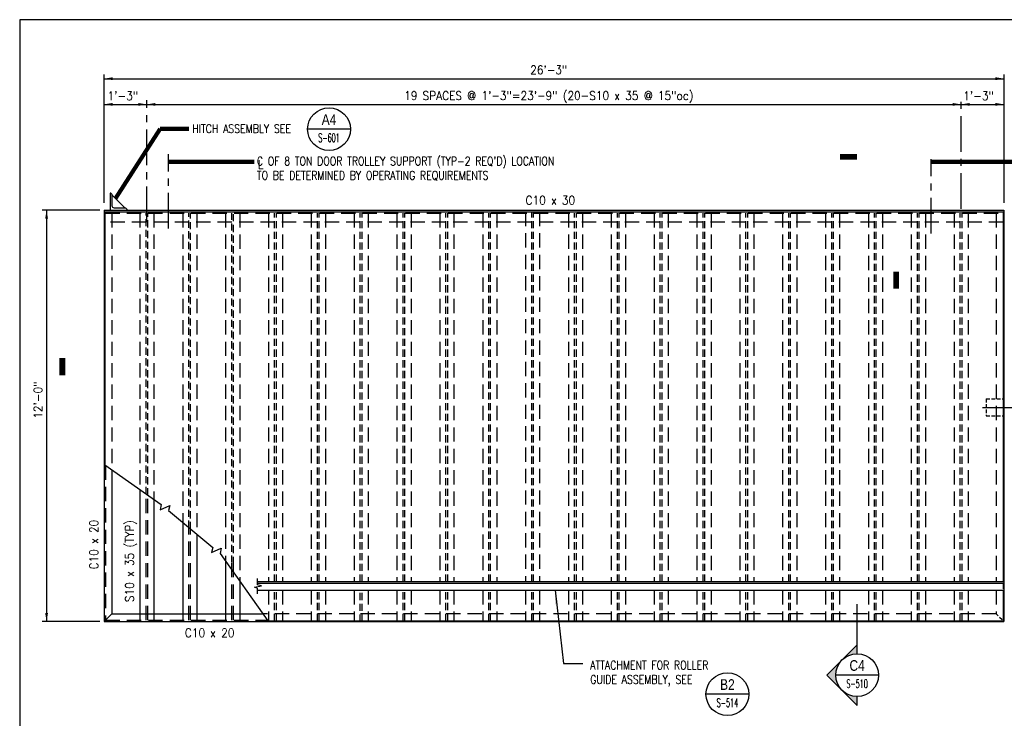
# Model space of a CAD drawing. Header units: inches. Extents: x -9715 to 32893, y -15613 to -1138.
# Tile 346 of 380: x 12153 to 12498, y -5613 to -5368. Entities that reach past the tile are written whole.
import ezdxf
from ezdxf.enums import TextEntityAlignment as Align

# ---------------------------------------------------------------- set-up
doc = ezdxf.new("R2010")
doc.units = ezdxf.units.IN
doc.header["$MEASUREMENT"] = 0
for name, pattern in [('CENTER', [2, 1.25, -0.25, 0.25, -0.25]), ('DASHED', [0.75, 0.5, -0.25]), ('HIDDEN', [0.375, 0.25, -0.125])]:
    doc.linetypes.add(name, pattern=pattern)
doc.layers.get('0').update_dxf_attribs({"color": 252})
doc.layers.get('DEFPOINTS').update_dxf_attribs({"color": 11})
for name, color, linetype in [('A-Sect-Iden', 2, 'Continuous'), ('S-ANNO-DIMS', 2, 'Continuous'), ('S-ANNO-SYMB', 2, 'Continuous'), ('S-ANNO-TEXT', 2, 'Continuous'), ('S2', 7, 'Continuous'), ('S5', 1, 'Continuous'), ('S7', 2, 'Continuous')]:
    doc.layers.add(name, color=color, linetype=linetype)
doc.styles.add('125', font='romans.shx', dxfattribs={"width": 0.8, "height": 2})
doc.styles.add('DIM', font='ROMANS.shx', dxfattribs={"width": 0.8})
doc.styles.add('ROMANS', font='ROMANS.shx', dxfattribs={"width": 0.8})
doc.styles.get("Standard").update_dxf_attribs({"font": 'romans.shx', "width": 0.8})
doc.styles.add('TITTEXTL', font='swiss.ttf', dxfattribs={"width": 0.8})
doc.dimstyles.get("Standard").update_dxf_attribs({"dimtxt": 0.18, "dimasz": 0.18, "dimexe": 0.18, "dimexo": 0.0625, "dimgap": 0.09, "dimtad": 0, "dimtih": 1, "dimtoh": 1, "dimdec": 4, "dimzin": 0, "dimdsep": 46, "dimtxsty": 'Standard', "dimcen": 0.09, "dimadec": 0, "dimazin": 0, "dimtfac": 1, "dimtdec": 4, "dimtofl": 0, "dimtmove": 0, "dimatfit": 3, "dimfxl": 1, "dimtolj": 1, "dimtzin": 0, "dimarcsym": 0})

# ---------------------------------------------------------------- blocks, each defined once
blk = doc.blocks.new('Anno_Section_A2')
at = {"color": 0, "linetype": 'ByBlock', "lineweight": -2}
blk.add_line((2.5, 0), (-2.5, 0), dxfattribs=at)
blk.add_circle((0, 0), 2.5, dxfattribs=at)
at = {"color": 0, "linetype": 'ByBlock', "lineweight": -2, "style": 'ROMANS', "width": 0.8}
blk.add_attdef('NUMBER', text='', height=1, dxfattribs=at).set_placement((0, 0.5), align=Align.CENTER)
blk.add_attdef('SHEET', text='', height=0.75, dxfattribs=at).set_placement((0, -0.5), align=Align.TOP_CENTER)
blk = doc.blocks.new('Anno_Arrow_A2')
at = {"linetype": 'ByBlock', "lineweight": -2}
h = blk.add_hatch(color=0, dxfattribs=at)
h.paths.add_polyline_path([(-1.77, 1.77), (-3.54, 0), (-2.5, 0, -0.198912)])
h.paths.add_polyline_path([(0, 3.54), (-1.77, 1.77, -0.414214), (1.77, 1.77)])
h.paths.add_polyline_path([(2.37, 1.16), (2.25, 1.1, -0.114349), (2.5, 0), (3.54, 0)])
h.paths.add_polyline_path([(1.77, 1.77, -0.082683), (2.25, 1.1), (2.37, 1.16)])
at = {"color": 0, "linetype": 'ByBlock', "lineweight": -2}
blk.add_lwpolyline([(-2.5, 0), (-3.54, 0), (0, 3.54), (3.54, 0), (2.5, 0)], dxfattribs=at)

msp = doc.modelspace()

# ---------------------------------------------------------------- linework, layer by layer
at = {"layer": 'A-Sect-Iden'}
msp.add_line((12446.55599, -5587.20167), (12446.55599, -5572.95473), dxfattribs=at)
for points in [[(12440.55599, -5416.27868, 2, 2, 0), (12446.55599, -5416.27868, 0, 0, 0), (12446.55599, -5435.04889, 0, 0, 0)], [(12460.26584, -5462.51773, 2, 2, 0), (12460.26584, -5456.51773, 0, 0, 0), (12479.03606, -5456.51773, 0, 0, 0)], [(12168.35274, -5492.79443, 2, 2, 0), (12168.35274, -5486.79443, 0, 0, 0), (12187.12295, -5486.79443, 0, 0, 0)]]:
    msp.add_lwpolyline(points, format="xyseb", dxfattribs=at)
at = {"layer": 'DEFPOINTS'}
msp.add_lwpolyline([(12153.42982, -5831.71019), (12844.40346, -5831.71019), (12844.40346, -5368.30602), (12153.42982, -5368.30602)], close=True, dxfattribs=at)
at = {"layer": 'S2', "color": 2}
for p, q in [((12185.82873, -5429.79889), (12190.32874, -5434.29889)), ((12183.22086, -5436.04889), (12182.96419, -5436.04889)), ((12236.59543, -5563.96393), (12236.59543, -5566.23114)), ((12235.56527, -5567.00277), (12238.12155, -5566.58053)), ((12236.59543, -5567.3923), (12235.56527, -5567.00277)), ((12238.12155, -5566.58053), (12236.59543, -5566.23114)), ((12236.59543, -5567.3923), (12236.59543, -5569.36565)), ((12185.70378, -5576.30989), (12182.96419, -5579.04889))]:
    msp.add_line(p, q, dxfattribs=at)
at = {"layer": 'S2', "color": 2, "linetype": 'Continuous'}
for p, q in [((12182.96419, -5435.04889), (12497.96419, -5435.04889)), ((12182.96419, -5435.04889), (12182.96419, -5579.04889)), ((12497.96419, -5435.04889), (12497.96419, -5579.04889)), ((12183.22086, -5435.61139), (12183.22086, -5524.18367)), ((12183.22086, -5435.61139), (12497.71419, -5435.61139)), ((12497.71419, -5435.61139), (12497.71419, -5565.04889)), ((12185.70378, -5525.93218), (12185.70378, -5576.30989)), ((12195.49219, -5532.82864), (12195.49219, -5576.30989)), ((12200.43619, -5536.31196), (12200.43619, -5576.30989)), ((12210.49219, -5544.34439), (12210.49219, -5576.30989)), ((12215.43619, -5548.45107), (12215.43619, -5576.30989)), ((12225.49219, -5557.92909), (12225.49219, -5576.30989)), ((12230.43619, -5564.89283), (12230.43619, -5576.30989)), ((12236.59543, -5565.04889), (12497.96419, -5565.04889)), ((12236.59543, -5565.54889), (12497.96419, -5565.54889)), ((12236.59543, -5568.04889), (12497.96419, -5568.04889)), ((12497.71419, -5568.04889), (12497.71419, -5578.79889)), ((12185.70378, -5576.30989), (12238.54189, -5576.30989)), ((12182.96419, -5579.04889), (12497.96419, -5579.04889)), ((12240.30899, -5578.79889), (12497.71419, -5578.79889)), ((12497.70317, -5578.78787), (12497.96419, -5579.04889))]:
    msp.add_line(p, q, dxfattribs=at)
at = {"layer": 'S2', "color": 1, "linetype": 'DASHED', "ltscale": 10}
for p, q in [((12183.45051, -5436.04889), (12497.96419, -5436.04889)), ((12185.70378, -5436.04889), (12185.70378, -5525.93218)), ((12195.49219, -5436.04889), (12195.49219, -5532.82864)), ((12200.43619, -5436.04889), (12200.43619, -5536.31196)), ((12210.49219, -5436.04889), (12210.49219, -5544.34439)), ((12215.43619, -5436.04889), (12215.43619, -5548.45107)), ((12225.49219, -5436.04889), (12225.49219, -5557.92909)), ((12230.43619, -5436.04889), (12230.43619, -5564.89283)), ((12240.49219, -5436.04889), (12240.49219, -5565.04889)), ((12245.43619, -5436.04889), (12245.43619, -5565.04889)), ((12255.49219, -5436.04889), (12255.49219, -5565.04889)), ((12260.43619, -5436.04889), (12260.43619, -5565.04889)), ((12270.49219, -5436.04889), (12270.49219, -5565.04889)), ((12275.43619, -5436.04889), (12275.43619, -5565.04889)), ((12285.49219, -5436.04889), (12285.49219, -5565.04889)), ((12290.43619, -5436.04889), (12290.43619, -5565.04889)), ((12300.49219, -5436.04889), (12300.49219, -5565.04889)), ((12305.43619, -5436.04889), (12305.43619, -5565.04889)), ((12315.49219, -5436.04889), (12315.49219, -5565.04889)), ((12320.43619, -5436.04889), (12320.43619, -5565.04889)), ((12330.49219, -5435.61139), (12330.49219, -5565.04889)), ((12335.43619, -5435.61139), (12335.43619, -5565.04889)), ((12345.49219, -5436.04889), (12345.49219, -5565.04889)), ((12350.43619, -5436.04889), (12350.43619, -5565.04889)), ((12360.49219, -5436.04889), (12360.49219, -5565.04889)), ((12365.43619, -5436.04889), (12365.43619, -5565.04889)), ((12375.49219, -5436.04889), (12375.49219, -5565.04889)), ((12380.43619, -5436.04889), (12380.43619, -5565.04889)), ((12390.49219, -5436.04889), (12390.49219, -5565.04889)), ((12395.43619, -5436.04889), (12395.43619, -5565.04889)), ((12405.49219, -5436.04889), (12405.49219, -5565.04889)), ((12410.43619, -5436.04889), (12410.43619, -5565.04889)), ((12420.49219, -5436.04889), (12420.49219, -5565.04889)), ((12425.43619, -5436.04889), (12425.43619, -5565.04889)), ((12435.49219, -5436.04889), (12435.49219, -5565.04889)), ((12440.43619, -5436.04889), (12440.43619, -5565.04889)), ((12450.49219, -5436.04889), (12450.49219, -5565.04889)), ((12455.43619, -5436.04889), (12455.43619, -5565.04889)), ((12465.49219, -5436.04889), (12465.49219, -5565.04889)), ((12470.43619, -5436.04889), (12470.43619, -5565.04889)), ((12480.49219, -5436.04889), (12480.49219, -5565.04889)), ((12485.43619, -5436.04889), (12485.43619, -5565.04889)), ((12495.22519, -5436.04889), (12495.22519, -5565.04889)), ((12497.71419, -5439.23639), (12183.22086, -5439.23639)), ((12183.46419, -5524.38579), (12183.46419, -5578.54889)), ((12197.65169, -5578.54889), (12197.65169, -5533.67857)), ((12198.27669, -5578.54889), (12198.27669, -5534.19772)), ((12212.65169, -5578.54889), (12212.65169, -5546.13816)), ((12213.27669, -5578.54889), (12213.27669, -5546.6573)), ((12227.65169, -5578.54889), (12227.65169, -5558.59774)), ((12228.27669, -5578.54889), (12228.27669, -5559.11689)), ((12240.49219, -5568.04889), (12240.49219, -5576.30989)), ((12245.43619, -5568.04889), (12245.43619, -5576.30989)), ((12255.49219, -5568.04889), (12255.49219, -5576.30989)), ((12260.43619, -5568.04889), (12260.43619, -5576.30989)), ((12270.49219, -5568.04889), (12270.49219, -5576.30989)), ((12275.43619, -5568.04889), (12275.43619, -5576.30989)), ((12285.49219, -5568.04889), (12285.49219, -5576.30989)), ((12290.43619, -5568.04889), (12290.43619, -5576.30989)), ((12300.49219, -5568.04889), (12300.49219, -5576.30989)), ((12305.43619, -5568.04889), (12305.43619, -5576.30989)), ((12315.49219, -5568.04889), (12315.49219, -5576.30989)), ((12320.43619, -5568.04889), (12320.43619, -5576.30989)), ((12330.49219, -5568.04889), (12330.49219, -5578.79889)), ((12335.43619, -5568.04889), (12335.43619, -5578.79889)), ((12345.49219, -5568.04889), (12345.49219, -5576.30989)), ((12350.43619, -5568.04889), (12350.43619, -5576.30989)), ((12360.49219, -5568.04889), (12360.49219, -5576.30989)), ((12365.43619, -5568.04889), (12365.43619, -5576.30989)), ((12375.49219, -5568.04889), (12375.49219, -5576.30989)), ((12380.43619, -5568.04889), (12380.43619, -5576.30989)), ((12390.49219, -5568.04889), (12390.49219, -5576.30989)), ((12395.43619, -5568.04889), (12395.43619, -5576.30989)), ((12405.49219, -5568.04889), (12405.49219, -5576.30989)), ((12410.43619, -5568.04889), (12410.43619, -5576.30989)), ((12420.49219, -5568.04889), (12420.49219, -5576.30989)), ((12425.43619, -5568.04889), (12425.43619, -5576.30989)), ((12435.49219, -5568.04889), (12435.49219, -5576.30989)), ((12440.43619, -5568.04889), (12440.43619, -5576.30989)), ((12450.49219, -5568.04889), (12450.49219, -5576.30989)), ((12455.43619, -5568.04889), (12455.43619, -5576.30989)), ((12465.49219, -5568.04889), (12465.49219, -5576.30989)), ((12470.43619, -5568.04889), (12470.43619, -5576.30989)), ((12480.49219, -5568.04889), (12480.49219, -5576.30989)), ((12485.43619, -5568.04889), (12485.43619, -5576.30989)), ((12495.22519, -5568.04889), (12495.22519, -5576.30989)), ((12195.49219, -5576.30989), (12195.49219, -5578.54889)), ((12200.43619, -5576.30989), (12200.43619, -5578.54889)), ((12210.49219, -5576.30989), (12210.49219, -5578.54889)), ((12215.43619, -5576.30989), (12215.43619, -5578.54889)), ((12225.49219, -5576.30989), (12225.49219, -5578.54889)), ((12230.43619, -5576.30989), (12230.43619, -5578.54889)), ((12495.22519, -5576.30989), (12238.54189, -5576.30989)), ((12240.49219, -5576.30989), (12240.49219, -5578.79889)), ((12245.43619, -5576.30989), (12245.43619, -5578.79889)), ((12255.49219, -5576.30989), (12255.49219, -5578.79889)), ((12260.43619, -5576.30989), (12260.43619, -5578.79889)), ((12270.49219, -5576.30989), (12270.49219, -5578.79889)), ((12275.43619, -5576.30989), (12275.43619, -5578.79889)), ((12285.49219, -5576.30989), (12285.49219, -5578.79889)), ((12290.43619, -5576.30989), (12290.43619, -5578.79889)), ((12300.49219, -5576.30989), (12300.49219, -5578.79889)), ((12305.43619, -5576.30989), (12305.43619, -5578.79889)), ((12315.49219, -5576.30989), (12315.49219, -5578.79889)), ((12320.43619, -5576.30989), (12320.43619, -5578.79889)), ((12330.49219, -5576.30989), (12330.49219, -5578.79889)), ((12335.43619, -5576.30989), (12335.43619, -5578.79889)), ((12345.49219, -5576.30989), (12345.49219, -5578.79889)), ((12350.43619, -5576.30989), (12350.43619, -5578.79889)), ((12360.49219, -5576.30989), (12360.49219, -5578.79889)), ((12365.43619, -5576.30989), (12365.43619, -5578.79889)), ((12375.49219, -5576.30989), (12375.49219, -5578.79889)), ((12380.43619, -5576.30989), (12380.43619, -5578.79889)), ((12390.49219, -5576.30989), (12390.49219, -5578.79889)), ((12395.43619, -5576.30989), (12395.43619, -5578.79889)), ((12405.49219, -5576.30989), (12405.49219, -5578.79889)), ((12410.43619, -5576.30989), (12410.43619, -5578.79889)), ((12420.49219, -5576.30989), (12420.49219, -5578.79889)), ((12425.43619, -5576.30989), (12425.43619, -5578.79889)), ((12435.49219, -5576.30989), (12435.49219, -5578.79889)), ((12440.43619, -5576.30989), (12440.43619, -5578.79889)), ((12450.49219, -5576.30989), (12450.49219, -5578.79889)), ((12455.43619, -5576.30989), (12455.43619, -5578.79889)), ((12465.49219, -5576.30989), (12465.49219, -5578.79889)), ((12470.43619, -5576.30989), (12470.43619, -5578.79889)), ((12480.49219, -5576.30989), (12480.49219, -5578.79889)), ((12485.43619, -5576.30989), (12485.43619, -5578.79889)), ((12183.46419, -5578.54889), (12240.00802, -5578.54889))]:
    msp.add_line(p, q, dxfattribs=at)
at = {"layer": 'S2', "color": 1, "linetype": 'HIDDEN', "ltscale": 10}
for p, q in [((12197.65169, -5534.35013), (12197.65169, -5436.04889)), ((12198.27669, -5534.79048), (12198.27669, -5436.04889)), ((12212.65169, -5546.13816), (12212.65169, -5436.04889)), ((12213.27669, -5546.6573), (12213.27669, -5436.04889)), ((12227.65169, -5558.38108), (12227.65169, -5436.04889)), ((12228.27669, -5558.90023), (12228.27669, -5436.04889)), ((12242.65169, -5565.04889), (12242.65169, -5436.04889)), ((12243.27669, -5565.04889), (12243.27669, -5436.04889)), ((12257.65169, -5565.04889), (12257.65169, -5436.04889)), ((12258.27669, -5565.04889), (12258.27669, -5436.04889)), ((12272.65169, -5565.04889), (12272.65169, -5436.04889)), ((12273.27669, -5565.04889), (12273.27669, -5436.04889)), ((12287.65169, -5565.04889), (12287.65169, -5436.04889)), ((12288.27669, -5565.04889), (12288.27669, -5436.04889)), ((12302.65169, -5565.04889), (12302.65169, -5436.04889)), ((12303.27669, -5565.04889), (12303.27669, -5436.04889)), ((12317.65169, -5565.04889), (12317.65169, -5436.04889)), ((12318.27669, -5565.04889), (12318.27669, -5436.04889)), ((12332.65169, -5565.04889), (12332.65169, -5435.61139)), ((12333.27669, -5565.04889), (12333.27669, -5435.61139)), ((12347.65169, -5565.04889), (12347.65169, -5436.04889)), ((12348.27669, -5565.04889), (12348.27669, -5436.04889)), ((12362.65169, -5565.04889), (12362.65169, -5436.04889)), ((12363.27669, -5565.04889), (12363.27669, -5436.04889)), ((12377.65169, -5565.04889), (12377.65169, -5436.04889)), ((12378.27669, -5565.04889), (12378.27669, -5436.04889)), ((12392.65169, -5565.04889), (12392.65169, -5436.04889)), ((12393.27669, -5565.04889), (12393.27669, -5436.04889)), ((12407.65169, -5565.04889), (12407.65169, -5436.04889)), ((12408.27669, -5565.04889), (12408.27669, -5436.04889)), ((12422.65169, -5565.04889), (12422.65169, -5436.04889)), ((12423.27669, -5565.04889), (12423.27669, -5436.04889)), ((12437.65169, -5565.04889), (12437.65169, -5436.04889)), ((12438.27669, -5565.04889), (12438.27669, -5436.04889)), ((12452.65169, -5565.04889), (12452.65169, -5436.04889)), ((12453.27669, -5565.04889), (12453.27669, -5436.04889)), ((12467.65169, -5565.04889), (12467.65169, -5436.04889)), ((12468.27669, -5565.04889), (12468.27669, -5436.04889)), ((12482.65169, -5565.04889), (12482.65169, -5436.04889)), ((12483.27669, -5565.04889), (12483.27669, -5436.04889)), ((12242.65169, -5578.79889), (12242.65169, -5568.04889)), ((12243.27669, -5578.79889), (12243.27669, -5568.04889)), ((12257.65169, -5578.79889), (12257.65169, -5568.04889)), ((12258.27669, -5578.79889), (12258.27669, -5568.04889)), ((12272.65169, -5579.04889), (12272.65169, -5568.04889)), ((12273.27669, -5579.04889), (12273.27669, -5568.04889)), ((12287.65169, -5578.79889), (12287.65169, -5568.04889)), ((12288.27669, -5578.79889), (12288.27669, -5568.04889)), ((12302.65169, -5578.79889), (12302.65169, -5568.04889)), ((12303.27669, -5578.79889), (12303.27669, -5568.04889)), ((12317.65169, -5578.79889), (12317.65169, -5568.04889)), ((12318.27669, -5578.79889), (12318.27669, -5568.04889)), ((12332.65169, -5578.79889), (12332.65169, -5568.04889)), ((12333.27669, -5578.79889), (12333.27669, -5568.04889)), ((12347.65169, -5578.79889), (12347.65169, -5568.04889)), ((12348.27669, -5578.79889), (12348.27669, -5568.04889)), ((12362.65169, -5578.79889), (12362.65169, -5568.04889)), ((12363.27669, -5578.79889), (12363.27669, -5568.04889)), ((12377.65169, -5578.79889), (12377.65169, -5568.04889)), ((12378.27669, -5578.79889), (12378.27669, -5568.04889)), ((12392.65169, -5578.79889), (12392.65169, -5568.04889)), ((12393.27669, -5578.79889), (12393.27669, -5568.04889)), ((12407.65169, -5578.79889), (12407.65169, -5568.04889)), ((12408.27669, -5578.79889), (12408.27669, -5568.04889)), ((12422.65169, -5578.79889), (12422.65169, -5568.04889)), ((12423.27669, -5578.79889), (12423.27669, -5568.04889)), ((12437.65169, -5578.79889), (12437.65169, -5568.04889)), ((12438.27669, -5578.79889), (12438.27669, -5568.04889)), ((12452.65169, -5578.79889), (12452.65169, -5568.04889)), ((12453.27669, -5578.79889), (12453.27669, -5568.04889)), ((12467.65169, -5578.79889), (12467.65169, -5568.04889)), ((12468.27669, -5578.79889), (12468.27669, -5568.04889)), ((12482.65169, -5578.79889), (12482.65169, -5568.04889)), ((12483.27669, -5578.79889), (12483.27669, -5568.04889))]:
    msp.add_line(p, q, dxfattribs=at)
at = {"layer": 'S2', "color": 1, "linetype": 'HIDDEN', "ltscale": 5}
for p, q in [((12491.71419, -5501.04889), (12491.71419, -5507.04889)), ((12491.71419, -5501.04889), (12497.71419, -5501.04889)), ((12491.71419, -5507.04889), (12497.71419, -5507.04889))]:
    msp.add_line(p, q, dxfattribs=at)
at = {"layer": 'S2', "color": 1, "linetype": 'Continuous'}
for p, q in [((12497.71419, -5565.90417), (12497.71419, -5567.56316)), ((12495.22519, -5576.30989), (12495.98518, -5577.06988)), ((12496.41015, -5577.49486), (12497.28723, -5578.37193))]:
    msp.add_line(p, q, dxfattribs=at)
at = {"layer": 'S2', "color": 2}
msp.add_lwpolyline([(12191.07874, -5435.04889, 0.414214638), (12190.32874, -5434.29889), (12186.57874, -5434.29889, -0.414212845), (12185.82874, -5433.54889), (12185.82873, -5429.79889, 0.41421679), (12185.07872, -5429.04889), (12185.07874, -5435.04889)], format="xyb", close=True, dxfattribs=at)
at = {"layer": 'S2', "color": 1}
msp.add_lwpolyline([(12183.21419, -5524.17813), (12202.97794, -5538.10276), (12202.55874, -5539.89717), (12205.93284, -5538.4146), (12205.51364, -5540.20901), (12221.00954, -5553.08052), (12220.59034, -5554.87492), (12223.96444, -5553.39235), (12223.54524, -5555.18676), (12240.30899, -5578.79889)], dxfattribs=at)
at = {"layer": 'S5', "color": 1}
for p, q in [((12182.96419, -5432.46966), (12182.96419, -5387.46966)), ((12182.96419, -5388.96966), (12497.99107, -5388.96966)), ((12497.99107, -5432.46966), (12497.99107, -5387.46966)), ((12182.96419, -5397.96966), (12497.99107, -5397.96966)), ((12181.46419, -5434.96126), (12161.34005, -5434.96126)), ((12181.46419, -5579.04889), (12161.34005, -5579.04889))]:
    msp.add_line(p, q, dxfattribs=at)
at = {"layer": 'S5', "color": 1, "linetype": 'CENTER', "ltscale": 10}
for p, q in [((12197.96419, -5439.21966), (12197.96419, -5396.46864)), ((12482.99107, -5434.53216), (12482.99107, -5396.46966)), ((12490.40942, -5504.04889), (12516.92751, -5504.04889))]:
    msp.add_line(p, q, dxfattribs=at)
at = {"layer": 'S5', "color": 1, "linetype": 'Continuous'}
msp.add_line((12162.84005, -5434.96126), (12162.84005, -5579.04889), dxfattribs=at)
at = {"layer": 'S5', "color": 1}
for points in [[(12185.96419, -5389.46966), (12185.96419, -5388.46966), (12182.96419, -5388.96966)], [(12494.99107, -5389.46966), (12494.99107, -5388.46966), (12497.99107, -5388.96966)], [(12185.96419, -5398.46966), (12185.96419, -5397.46966), (12182.96419, -5397.96966)], [(12194.96419, -5397.46966), (12194.96419, -5398.46966), (12197.96419, -5397.96966)], [(12200.96419, -5398.46966), (12200.96419, -5397.46966), (12197.96419, -5397.96966)], [(12479.99107, -5398.46966), (12479.99107, -5397.46966), (12482.99107, -5397.96966)], [(12485.99107, -5397.46966), (12485.99107, -5398.46966), (12482.99107, -5397.96966)], [(12494.99107, -5398.46966), (12494.99107, -5397.46966), (12497.99107, -5397.96966)], [(12163.34005, -5437.96126), (12162.34005, -5437.96126), (12162.84005, -5434.96126)], [(12162.34005, -5576.04889), (12163.34005, -5576.04889), (12162.84005, -5579.04889)]]:
    msp.add_solid(points, dxfattribs=at)
at = {"layer": 'S7', "color": 1, "linetype": 'CENTER', "ltscale": 10}
for p, q in [((12205.46419, -5441.42532), (12205.46419, -5415.39309)), ((12472.49107, -5443.15135), (12472.49107, -5417.11912))]:
    msp.add_line(p, q, dxfattribs=at)
at = {"layer": 'S7', "color": 1}
for p, q in [((12340.88354, -5568.04889), (12343.74727, -5593.73486)), ((12343.74727, -5593.73486), (12350.49373, -5593.73486))]:
    msp.add_line(p, q, dxfattribs=at)
msp.add_solid([(12340.74724, -5573.08722), (12341.74001, -5572.96719), (12340.88354, -5568.04889)], dxfattribs=at)

# ---------------------------------------------------------------- block references
at = {"layer": 'A-Sect-Iden', "xscale": -3, "yscale": 3, "zscale": 2.999999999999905, "rotation": 90}
msp.add_blockref('Anno_Arrow_A2', (12446.55599, -5597.80827), dxfattribs=at)
at = {"layer": 'S-ANNO-SYMB'}
ref = msp.add_blockref('Anno_Section_A2', (12261.70266, -5406.64302), dxfattribs=dict(at, xscale=3, yscale=3, zscale=2.999999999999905))
ref.add_attrib('NUMBER', 'A4', dxfattribs={"layer": '0', "color": 0, "linetype": 'ByBlock', "lineweight": -2, "height": 3.75, "style": 'TITTEXTL', "width": 0.796875}).set_placement((12261.70266, -5405.14302, 62.5), align=Align.CENTER)
ref.add_attrib('SHEET', 'S-601', dxfattribs={"layer": '0', "color": 0, "linetype": 'ByBlock', "lineweight": -2, "height": 3, "style": 'ROMANS', "width": 0.55}).set_placement((12261.70266, -5408.14302, 62.5), align=Align.TOP_CENTER)
ref = msp.add_blockref('Anno_Section_A2', (12446.55599, -5597.80827), dxfattribs=dict(at, xscale=3, yscale=3, zscale=2.999999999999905))
ref.add_attrib('NUMBER', 'C4', dxfattribs={"layer": '0', "color": 0, "linetype": 'ByBlock', "lineweight": -2, "height": 3.75, "style": 'TITTEXTL', "width": 0.796875}).set_placement((12446.55599, -5596.30827, 62.5), align=Align.CENTER)
ref.add_attrib('SHEET', 'S-510', dxfattribs={"layer": '0', "color": 0, "linetype": 'ByBlock', "lineweight": -2, "height": 3, "style": 'ROMANS', "width": 0.55}).set_placement((12446.55599, -5599.30827, 62.5), align=Align.TOP_CENTER)
ref = msp.add_blockref('Anno_Section_A2', (12401.15649, -5604.48242), dxfattribs=dict(at, xscale=3, yscale=3, zscale=2.999999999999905))
ref.add_attrib('NUMBER', 'B2', dxfattribs={"layer": '0', "color": 0, "linetype": 'ByBlock', "lineweight": -2, "height": 3.75, "style": 'TITTEXTL', "width": 0.796875}).set_placement((12401.15649, -5602.98242, 62.5), align=Align.CENTER)
ref.add_attrib('SHEET', 'S-514', dxfattribs={"layer": '0', "color": 0, "linetype": 'ByBlock', "lineweight": -2, "height": 3, "style": 'ROMANS', "width": 0.55}).set_placement((12401.15649, -5605.98242, 62.5), align=Align.TOP_CENTER)

# ---------------------------------------------------------------- texts
at = {"layer": 'S-ANNO-TEXT', "ltscale": 20, "style": '125', "width": 0.9}
for s, height, p in [('26\'-3"', 3, (12338.61748, -5387.39124)), ('19 SPACES @ 1\'-3"=23\'-9" (20-S10 x 35 @ 15"oc)', 3.0000001, (12338.61748, -5396.39124))]:
    msp.add_text(s, height=height, dxfattribs=at).set_placement(p, align=Align.CENTER)
for s, p in [('1\'-3"', (12184.22782, -5396.46966)), ('1\'-3"', (12483.7175, -5396.46966)), ('L', (12236.82836, -5420.54746)), ('C10 x 30', (12330.51341, -5433.03829)), ('C10 x 20', (12211.24984, -5584.49708))]:
    msp.add_text(s, height=3, dxfattribs=at).set_placement(p)
msp.add_text('12\'-0"', height=3, rotation=90, dxfattribs=at).set_placement((12161.34005, -5501.50608), align=Align.CENTER)
for s, height, p in [('C10 x 20', 3, (12180.87026, -5560.7585)), ('S10 x 35 (TYP)', 3.0000001, (12193.38168, -5572.20446))]:
    msp.add_text(s, height=height, rotation=90, dxfattribs=at).set_placement(p)
at = {"layer": 'S-ANNO-TEXT', "char_height": 3.0000001, "attachment_point": 1, "style": '125'}
for s, insert, width in [('HITCH ASSEMBLY SEE ', (12213.81021, -5404.9803), 45.7356561), ("C OF 8 TON DOOR TROLLEY SUPPORT (TYP-2 REQ'D) LOCATION TO BE DETERMINED BY OPERATING REQUIREMENTS", (12236.46642, -5416.32493), 113.5285765), ('ATTACHMENT FOR ROLLER GUIDE ASSEMBLY, SEE ', (12353.14267, -5592.82374), 52.4571452)]:
    msp.add_mtext(s, dxfattribs=dict(at, insert=insert, width=width))

# ---------------------------------------------------------------- leaders
at = {"layer": 'S-ANNO-DIMS'}
for points in [[(12186.90821, -5430.87837), (12202.65167, -5406.51395), (12212.61486, -5406.51395)], [(12205.46419, -5418.09829), (12235.50211, -5418.09829)], [(12472.49107, -5418.09829), (12502.52899, -5418.09829)]]:
    msp.add_leader(points, dimstyle='Standard', override={"dimasz": 3, "dimexo": 0.0625, "dimgap": 0.1875, "dimtih": 0, "dimtoh": 0, "dimlfac": -1, "dimzin": 3, "dimlunit": 4, "dimtxsty": 'DIM', "dimdle": 0.0625, "dimclrd": 1, "dimclre": 1, "dimclrt": 2, "dimadec": 2, "dimtofl": 1, "dimtmove": 2, "dimfrac": 1, "dimlwd": 65535, "dimlwe": 65535}, dxfattribs=at)

doc.saveas('drawing.dxf')
